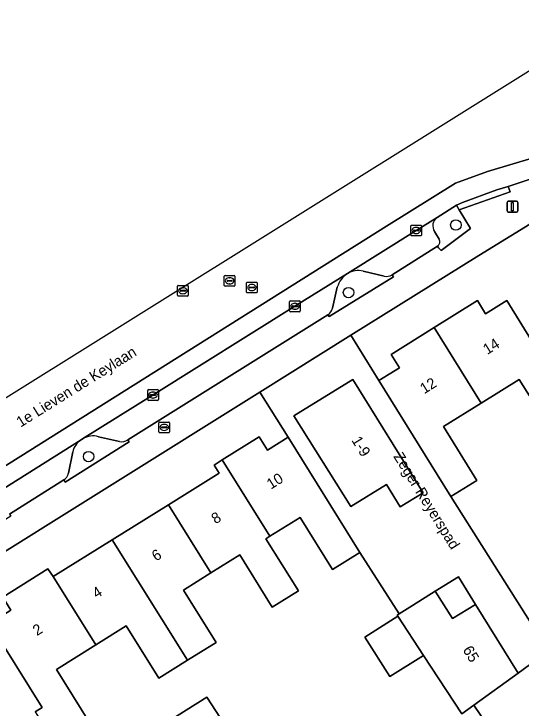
# Model space of a CAD drawing. Extents: x 159664 to 160323, y 385312 to 386115.
# Drawn here: x 159946.7 to 159994, y 386033.6 to 386098.4 of the extents above; entities that cross this region are included whole.
import ezdxf

# ---------------------------------------------------------------- set-up
doc = ezdxf.new("R2010")
doc.units = 0
for name, color, linetype in [('IMGEO_Boom', 7, 'Continuous'), ('IMGEO_Brandkraan', 7, 'Continuous'), ('IMGEO_Erf', 7, 'Continuous'), ('IMGEO_Groenvoorziening', 7, 'Continuous'), ('IMGEO_Kolk', 7, 'Continuous'), ('IMGEO_Lichtmast', 7, 'Continuous'), ('IMGEO_Muur', 7, 'Continuous'), ('IMGEO_Openbare_ruimte_label', 7, 'Continuous'), ('IMGEO_Pand', 7, 'Continuous'), ('IMGEO_Pand_nummerreeks', 7, 'Continuous'), ('IMGEO_Parkeervlak_open', 7, 'Continuous'), ('IMGEO_Rijbaan_lokaal_gesloten', 7, 'Continuous'), ('IMGEO_Rijbaan_regionaal_gesloten', 7, 'Continuous'), ('IMGEO_Rioolput', 7, 'Continuous'), ('IMGEO_Voetpad_open', 7, 'Continuous')]:
    doc.layers.add(name, color=color, linetype=linetype)

msp = doc.modelspace()

# ---------------------------------------------------------------- linework, layer by layer
at = {"layer": 'IMGEO_Boom'}
for centre in [(159987.923, 386078.688), (159977.901, 386072.383), (159953.629, 386057.082)]:
    msp.add_circle(centre, 0.489, dxfattribs=at)
at = {"layer": 'IMGEO_Brandkraan'}
for p, q in [((159960.187, 386059.38), (159960.187, 386060.232)), ((159960.262, 386060.306), (159961.114, 386060.306)), ((159960.446, 386059.8), (159960.446, 386059.812)), ((159960.489, 386059.849), (159960.887, 386059.849)), ((159960.675, 386060.086), (159960.7, 386060.086)), ((159960.93, 386059.812), (159960.93, 386059.8)), ((159961.188, 386060.232), (159961.188, 386059.38)), ((159961.114, 386059.306), (159960.262, 386059.306)), ((159960.884, 386059.763), (159960.486, 386059.763)), ((159960.698, 386059.526), (159960.673, 386059.526))]:
    msp.add_line(p, q, dxfattribs=at)
for points in [[(159960.187, 386059.38), (159960.187, 386060.232)], [(159960.262, 386060.306), (159961.114, 386060.306)], [(159961.188, 386060.232), (159961.188, 386059.38)], [(159961.114, 386059.306), (159960.262, 386059.306)]]:
    msp.add_lwpolyline(points, dxfattribs=at)
for centre, radius, start, end in [((159960.264, 386060.23), 0.0765, 91.55205, 178.44795), ((159960.264, 386060.23), 0.0765, 91.55205, 178.44795), ((159960.486, 386059.809), 0.0403, 85.87752, 175.75265), ((159960.483, 386059.799), 0.0366, 178.93798, 274.71019), ((159960.887, 386059.806), 0.043, 264.86636, 352.45326), ((159960.891, 386059.811), 0.0386, 1.73085, 96.63898), ((159961.112, 386060.23), 0.0765, 1.55205, 88.44795), ((159961.112, 386060.23), 0.0765, 1.55205, 88.44795), ((159960.264, 386059.382), 0.0765, 181.55205, 268.44795), ((159960.264, 386059.382), 0.0765, 181.55205, 268.44795), ((159961.112, 386059.382), 0.0765, 271.55205, 358.44795), ((159961.112, 386059.382), 0.0765, 271.55205, 358.44795)]:
    msp.add_arc(centre, radius, start, end, dxfattribs=at)
for centre, major_axis, ratio, start_param, end_param in [((159960.674, 386059.806), (-0.387, 0.002), 0.722429, 4.712389, 7.853982), ((159960.699, 386059.806), (-0.39, 0.002), 0.717154, 1.570796, 4.712389)]:
    msp.add_ellipse(centre, major_axis=major_axis, ratio=ratio, start_param=start_param, end_param=end_param, dxfattribs=at)
at = {"layer": 'IMGEO_Erf'}
for points in [[(160009.767, 386087.924), (159990.068, 386075.84), (159978.127, 386068.403), (159980.729, 386064.18), (159982.654, 386065.374), (159981.881, 386066.612), (159985.906, 386069.124), (159989.928, 386071.634), (159990.696, 386070.404), (159992.679, 386071.631), (159998.951, 386061.51)], [(159997.029, 386059.214), (159993.845, 386064.265), (159990.297, 386062.06), (159986.782, 386059.877), (159989.875, 386054.839), (159987.446, 386053.348), (159996.585, 386038.952)], [(159948.638, 386033.259), (159949.303, 386033.675), (159944.387, 386041.507), (159946.379, 386042.753), (159945.611, 386043.982), (159949.828, 386046.619), (159950.314, 386045.885), (159955.838, 386049.329), (159961.076, 386052.596), (159965.813, 386055.55), (159965.348, 386056.297), (159966.1, 386056.766), (159969.562, 386058.925), (159970.33, 386057.695), (159972.264, 386058.902), (159969.62, 386063.101), (159927.976, 386037.096), (159946.972, 386006.7)], [(159988.475, 386033.081), (159984.894, 386038.54), (159981.743, 386036.558), (159979.424, 386040.246), (159982.503, 386042.183), (159982.429, 386042.296), (159982.613, 386042.411), (159978.954, 386048.12), (159976.416, 386046.548), (159973.376, 386051.412), (159970.553, 386049.647), (159970.193, 386049.422), (159973.221, 386044.549), (159970.783, 386043.034), (159967.747, 386047.911), (159965.056, 386046.233), (159962.484, 386044.629), (159965.53, 386039.744), (159962.868, 386038.088), (159960.179, 386036.416), (159957.144, 386041.295), (159954.297, 386039.517), (159950.63, 386037.227), (159953.666, 386032.36)], [(159959.973, 386031.691), (159964.677, 386034.646), (159970.992, 386024.935)]]:
    msp.add_lwpolyline(points, dxfattribs=at)
msp.add_lwpolyline([(159986, 386044.539), (159987.622, 386041.962), (159989.762, 386043.276), (159988.156, 386045.864)], close=True, dxfattribs=at)
at = {"layer": 'IMGEO_Groenvoorziening'}
for points in [[(159988.241, 386080.099), (159987.977, 386080.535), (159986.18, 386079.397)], [(159986.221, 386076.715), (159986.308, 386076.543), (159986.55, 386076.32), (159989.297, 386078.352), (159988.241, 386080.099)], [(159985.937, 386078.071), (159986.376, 386077.371)], [(159981.224, 386073.903), (159979.255, 386074.367)], [(159982.103, 386073.855), (159981.968, 386074.033)], [(159975.955, 386070.313), (159976.09, 386070.147), (159982.103, 386073.855)], [(159976.85, 386072.895), (159976.394, 386070.942)], [(159953.071, 386058.75), (159952.925, 386058.657)], [(159956.518, 386058.501), (159954.563, 386058.937)], [(159957.403, 386058.471), (159957.292, 386058.641)], [(159951.327, 386054.903), (159951.432, 386054.706), (159957.403, 386058.471)], [(159952.15, 386057.519), (159951.757, 386055.533)]]:
    msp.add_lwpolyline(points, dxfattribs=at)
for centre, radius, start, end in [((159986.715, 386078.614), 0.949, 124.33018, 214.90047), ((159985.895, 386077.138), 0.534, 307.56469, 25.8472), ((159979.079, 386072.232), 2.325, 123.4488, 163.43128), ((159978.751, 386072.591), 1.846, 74.14292, 121.0927), ((159981.422, 386074.966), 1.082, 259.47658, 300.34602), ((159975.51, 386071.091), 0.897, 299.76966, 350.4054), ((159954.036, 386057.068), 1.939, 124.94604, 166.54272), ((159954.041, 386057.057), 1.951, 74.47497, 119.81288), ((159956.753, 386059.41), 0.939, 255.49595, 305.0095), ((159950.755, 386055.755), 1.026, 303.86911, 347.50071)]:
    msp.add_arc(centre, radius, start, end, dxfattribs=at)
at = {"layer": 'IMGEO_Kolk'}
for p, q in [((159983.717, 386077.751), (159983.717, 386078.603)), ((159983.792, 386078.677), (159984.644, 386078.677)), ((159984.718, 386078.603), (159984.718, 386077.751)), ((159983.976, 386078.171), (159983.976, 386078.183)), ((159984.414, 386078.134), (159984.016, 386078.134)), ((159984.019, 386078.22), (159984.417, 386078.22)), ((159984.205, 386078.457), (159984.23, 386078.457)), ((159984.46, 386078.183), (159984.46, 386078.171)), ((159984.644, 386077.677), (159983.792, 386077.677)), ((159984.228, 386077.897), (159984.203, 386077.897)), ((159972.393, 386070.675), (159972.393, 386071.527)), ((159972.468, 386071.601), (159973.32, 386071.601)), ((159973.394, 386071.527), (159973.394, 386070.675)), ((159972.652, 386071.095), (159972.652, 386071.107)), ((159973.09, 386071.058), (159972.692, 386071.058)), ((159972.695, 386071.144), (159973.093, 386071.144)), ((159972.904, 386070.821), (159972.879, 386070.821)), ((159972.881, 386071.381), (159972.906, 386071.381)), ((159973.136, 386071.107), (159973.136, 386071.095)), ((159973.32, 386070.601), (159972.468, 386070.601)), ((159959.147, 386062.401), (159959.147, 386063.253)), ((159959.222, 386063.327), (159960.074, 386063.327)), ((159959.635, 386063.107), (159959.66, 386063.107)), ((159960.148, 386063.253), (159960.148, 386062.401)), ((159959.406, 386062.821), (159959.406, 386062.833)), ((159959.844, 386062.784), (159959.446, 386062.784)), ((159959.449, 386062.87), (159959.847, 386062.87)), ((159959.658, 386062.547), (159959.633, 386062.547)), ((159959.89, 386062.833), (159959.89, 386062.821)), ((159960.074, 386062.327), (159959.222, 386062.327))]:
    msp.add_line(p, q, dxfattribs=at)
for points in [[(159983.717, 386077.751), (159983.717, 386078.603)], [(159983.792, 386078.677), (159984.644, 386078.677)], [(159984.718, 386078.603), (159984.718, 386077.751)], [(159984.644, 386077.677), (159983.792, 386077.677)], [(159972.393, 386070.675), (159972.393, 386071.527)], [(159972.468, 386071.601), (159973.32, 386071.601)], [(159973.394, 386071.527), (159973.394, 386070.675)], [(159973.32, 386070.601), (159972.468, 386070.601)], [(159959.147, 386062.401), (159959.147, 386063.253)], [(159959.222, 386063.327), (159960.074, 386063.327)], [(159960.148, 386063.253), (159960.148, 386062.401)], [(159960.074, 386062.327), (159959.222, 386062.327)]]:
    msp.add_lwpolyline(points, dxfattribs=at)
for centre, radius, start, end in [((159983.794, 386078.601), 0.0765, 91.55205, 178.44795), ((159983.794, 386078.601), 0.0765, 91.55205, 178.44795), ((159984.642, 386078.601), 0.0765, 1.55205, 88.44795), ((159984.642, 386078.601), 0.0765, 1.55205, 88.44795), ((159984.016, 386078.18), 0.0403, 85.87752, 175.75265), ((159984.013, 386078.17), 0.0366, 178.93798, 274.71019), ((159984.417, 386078.177), 0.043, 264.86636, 352.45326), ((159984.421, 386078.182), 0.0386, 1.73085, 96.63898), ((159983.794, 386077.753), 0.0765, 181.55205, 268.44795), ((159983.794, 386077.753), 0.0765, 181.55205, 268.44795), ((159984.642, 386077.753), 0.0765, 271.55205, 358.44795), ((159984.642, 386077.753), 0.0765, 271.55205, 358.44795), ((159972.47, 386071.525), 0.0765, 91.55205, 178.44795), ((159972.47, 386071.525), 0.0765, 91.55205, 178.44795), ((159973.318, 386071.525), 0.0765, 1.55205, 88.44795), ((159973.318, 386071.525), 0.0765, 1.55205, 88.44795), ((159972.692, 386071.104), 0.0403, 85.87752, 175.75265), ((159972.689, 386071.094), 0.0366, 178.93798, 274.71019), ((159973.093, 386071.101), 0.043, 264.86636, 352.45326), ((159973.097, 386071.106), 0.0386, 1.73085, 96.63898), ((159972.47, 386070.677), 0.0765, 181.55205, 268.44795), ((159972.47, 386070.677), 0.0765, 181.55205, 268.44795), ((159973.318, 386070.677), 0.0765, 271.55205, 358.44795), ((159973.318, 386070.677), 0.0765, 271.55205, 358.44795), ((159959.224, 386063.251), 0.0765, 91.55205, 178.44795), ((159959.224, 386063.251), 0.0765, 91.55205, 178.44795), ((159960.072, 386063.251), 0.0765, 1.55205, 88.44795), ((159960.072, 386063.251), 0.0765, 1.55205, 88.44795), ((159959.224, 386062.403), 0.0765, 181.55205, 268.44795), ((159959.224, 386062.403), 0.0765, 181.55205, 268.44795), ((159959.446, 386062.83), 0.0403, 85.87752, 175.75265), ((159959.443, 386062.82), 0.0366, 178.93798, 274.71019), ((159959.847, 386062.827), 0.043, 264.86636, 352.45326), ((159959.851, 386062.832), 0.0386, 1.73085, 96.63898), ((159960.072, 386062.403), 0.0765, 271.55205, 358.44795), ((159960.072, 386062.403), 0.0765, 271.55205, 358.44795)]:
    msp.add_arc(centre, radius, start, end, dxfattribs=at)
for centre, major_axis, ratio, start_param, end_param in [((159984.204, 386078.177), (-0.387, 0.002), 0.722429, 4.712389, 7.853982), ((159984.229, 386078.177), (-0.39, 0.002), 0.717154, 1.570796, 4.712389), ((159972.88, 386071.101), (-0.387, 0.002), 0.722429, 4.712389, 7.853982), ((159972.905, 386071.101), (-0.39, 0.002), 0.717154, 1.570796, 4.712389), ((159959.634, 386062.827), (-0.387, 0.002), 0.722429, 4.712389, 7.853982), ((159959.659, 386062.827), (-0.39, 0.002), 0.717154, 1.570796, 4.712389)]:
    msp.add_ellipse(centre, major_axis=major_axis, ratio=ratio, start_param=start_param, end_param=end_param, dxfattribs=at)
at = {"layer": 'IMGEO_Lichtmast'}
for p, q in [((159992.705, 386079.996), (159992.705, 386080.796)), ((159992.705, 386080.796), (159992.705, 386079.996)), ((159992.805, 386080.896), (159993.595, 386080.896)), ((159993.595, 386080.896), (159992.805, 386080.896)), ((159993.695, 386080.796), (159993.695, 386079.996)), ((159993.695, 386079.996), (159993.695, 386080.796)), ((159993.595, 386079.896), (159992.805, 386079.896)), ((159992.805, 386079.896), (159993.595, 386079.896))]:
    msp.add_line(p, q, dxfattribs=at)
msp.add_lwpolyline([(159993.125, 386080.771), (159993.275, 386080.771), (159993.275, 386080.021), (159993.125, 386080.021), (159993.125, 386080.771)], dxfattribs=at)
for centre, start, end in [((159992.805, 386080.796), 90, 180), ((159992.805, 386080.796), 90, 180), ((159993.595, 386080.796), 0, 90), ((159993.595, 386080.796), 360, 90), ((159992.805, 386079.996), 180, 270), ((159992.805, 386079.996), 180, 270), ((159993.595, 386079.996), 270, 0), ((159993.595, 386079.996), 270, 0)]:
    msp.add_arc(centre, 0.1, start, end, dxfattribs=at)
at = {"layer": 'IMGEO_Muur'}
msp.add_lwpolyline([(159996.585, 386038.952), (159987.446, 386053.348)], dxfattribs=at)
at = {"layer": 'IMGEO_Pand'}
for points in [[(159999.44, 386060.734), (159998.951, 386061.51), (159992.679, 386071.631), (159990.696, 386070.404), (159989.928, 386071.634), (159985.906, 386069.124), (159990.297, 386062.06), (159993.845, 386064.265), (159997.029, 386059.214)], [(159990.297, 386062.06), (159985.906, 386069.124), (159981.881, 386066.612), (159982.654, 386065.374), (159980.729, 386064.18), (159986.188, 386055.396), (159987.446, 386053.348), (159989.875, 386054.839), (159986.782, 386059.877)], [(159972.785, 386060.871), (159978.117, 386052.424), (159981.444, 386054.467), (159982.734, 386052.384), (159984.859, 386053.7), (159978.303, 386064.284)], [(159972.264, 386058.902), (159970.33, 386057.695), (159969.562, 386058.925), (159966.1, 386056.766), (159970.553, 386049.647), (159973.376, 386051.412), (159976.416, 386046.548), (159978.954, 386048.12)], [(159970.553, 386049.647), (159966.1, 386056.766), (159965.348, 386056.297), (159965.813, 386055.55), (159961.076, 386052.596), (159965.056, 386046.233), (159967.747, 386047.911), (159970.783, 386043.034), (159973.221, 386044.549), (159970.193, 386049.422)], [(159965.056, 386046.233), (159961.076, 386052.596), (159955.838, 386049.329), (159962.868, 386038.088), (159965.53, 386039.744), (159962.484, 386044.629)], [(159962.868, 386038.088), (159955.838, 386049.329), (159950.314, 386045.885), (159954.297, 386039.517), (159957.144, 386041.295), (159960.179, 386036.416)], [(159951.127, 386030.771), (159953.666, 386032.36), (159950.63, 386037.227), (159954.297, 386039.517), (159950.314, 386045.885), (159949.828, 386046.619), (159945.611, 386043.982), (159946.379, 386042.753), (159944.387, 386041.507), (159949.303, 386033.675), (159948.638, 386033.259), (159950.002, 386031.077), (159950.214, 386030.738), (159950.886, 386031.154)], [(159989.762, 386043.276), (159987.622, 386041.962), (159986, 386044.539), (159983.858, 386043.194), (159982.613, 386042.411), (159982.429, 386042.296), (159982.503, 386042.183), (159984.894, 386038.54), (159988.475, 386033.081), (159989.606, 386033.897), (159993.737, 386036.877)], [(159982.503, 386042.183), (159979.424, 386040.246), (159981.743, 386036.558), (159984.894, 386038.54)]]:
    msp.add_lwpolyline(points, close=True, dxfattribs=at)
at = {"layer": 'IMGEO_Parkeervlak_open'}
for points in [[(159986.18, 386079.397), (159984.218, 386078.179), (159977.797, 386074.172)], [(159986.376, 386077.371), (159985.937, 386078.071)], [(159981.968, 386074.033), (159986.221, 386076.715)], [(159977.797, 386074.172), (159972.893, 386071.102), (159959.647, 386062.828), (159953.071, 386058.75)], [(159979.255, 386074.367), (159981.224, 386073.903)], [(159976.394, 386070.942), (159976.85, 386072.895)], [(159957.292, 386058.641), (159975.955, 386070.313)], [(159952.925, 386058.657), (159945.382, 386053.877), (159942.127, 386051.854)], [(159954.563, 386058.937), (159956.518, 386058.501)], [(159951.757, 386055.533), (159952.15, 386057.519)], [(159946.242, 386051.71), (159951.327, 386054.903)]]:
    msp.add_lwpolyline(points, dxfattribs=at)
for centre, radius, start, end in [((159986.715, 386078.614), 0.949, 124.33018, 214.90047), ((159985.895, 386077.138), 0.534, 307.56469, 25.8472), ((159979.079, 386072.232), 2.325, 123.4488, 163.43128), ((159978.751, 386072.591), 1.846, 74.14292, 121.0927), ((159981.422, 386074.966), 1.082, 259.47658, 300.34602), ((159975.51, 386071.091), 0.897, 299.76966, 350.4054), ((159954.036, 386057.068), 1.939, 124.94604, 166.54272), ((159954.041, 386057.057), 1.951, 74.47497, 119.81288), ((159956.753, 386059.41), 0.939, 255.49595, 305.0095), ((159950.755, 386055.755), 1.026, 303.86911, 347.50071)]:
    msp.add_arc(centre, radius, start, end, dxfattribs=at)
at = {"layer": 'IMGEO_Rijbaan_lokaal_gesloten'}
for points in [[(160008.786, 386093.077), (160007.166, 386092.058), (159999.814, 386087.209), (159995.344, 386085.012), (159990.873, 386083.678), (159987.892, 386082.579), (159981.46, 386078.576), (159943.167, 386054.531), (159923.551, 386042.348), (159909.316, 386033.52), (159842.245, 385991.632)], [(159909.87, 386031.631), (159914.617, 386034.599), (159915.499, 386035.169), (159924.208, 386040.64), (159924.501, 386040.821), (159925.106, 386041.195), (159929.282, 386043.804), (159941.083, 386051.196), (159942.127, 386051.854), (159945.382, 386053.877), (159952.925, 386058.657), (159953.071, 386058.75), (159959.647, 386062.828), (159972.893, 386071.102), (159977.797, 386074.172), (159984.218, 386078.179), (159986.18, 386079.397), (159987.977, 386080.535), (159988.55, 386080.783), (159991.757, 386081.973), (159992.284, 386082.127), (159992.816, 386082.264), (159997.746, 386083.92)]]:
    msp.add_lwpolyline(points, dxfattribs=at)
at = {"layer": 'IMGEO_Rijbaan_regionaal_gesloten'}
for points in [[(160003.316, 386098.383), (159730.336, 385928.01)], [(159842.245, 385991.632), (159909.316, 386033.52), (159923.551, 386042.348), (159943.167, 386054.531), (159981.46, 386078.576), (159987.892, 386082.579), (159990.873, 386083.678), (159995.344, 386085.012), (159999.814, 386087.209), (160007.166, 386092.058), (160008.786, 386093.077), (160012.222, 386095.175)]]:
    msp.add_lwpolyline(points, dxfattribs=at)
at = {"layer": 'IMGEO_Rioolput'}
for p, q in [((159966.296, 386073.056), (159966.296, 386073.908)), ((159966.371, 386073.982), (159967.223, 386073.982)), ((159966.555, 386073.476), (159966.555, 386073.488)), ((159966.993, 386073.439), (159966.595, 386073.439)), ((159966.598, 386073.525), (159966.996, 386073.525)), ((159966.784, 386073.762), (159966.809, 386073.762)), ((159967.039, 386073.488), (159967.039, 386073.476)), ((159967.297, 386073.908), (159967.297, 386073.056)), ((159961.934, 386072.126), (159961.934, 386072.978)), ((159962.009, 386073.052), (159962.861, 386073.052)), ((159962.422, 386072.832), (159962.447, 386072.832)), ((159962.935, 386072.978), (159962.935, 386072.126)), ((159967.223, 386072.982), (159966.371, 386072.982)), ((159966.807, 386073.202), (159966.782, 386073.202)), ((159968.372, 386072.429), (159968.372, 386073.281)), ((159968.447, 386073.355), (159969.299, 386073.355)), ((159968.631, 386072.849), (159968.631, 386072.861)), ((159969.069, 386072.812), (159968.671, 386072.812)), ((159968.674, 386072.898), (159969.072, 386072.898)), ((159968.86, 386073.135), (159968.885, 386073.135)), ((159969.115, 386072.861), (159969.115, 386072.849)), ((159969.373, 386073.281), (159969.373, 386072.429)), ((159962.193, 386072.546), (159962.193, 386072.558)), ((159962.631, 386072.509), (159962.233, 386072.509)), ((159962.236, 386072.595), (159962.634, 386072.595)), ((159962.445, 386072.272), (159962.42, 386072.272)), ((159962.677, 386072.558), (159962.677, 386072.546)), ((159969.299, 386072.355), (159968.447, 386072.355)), ((159968.883, 386072.575), (159968.858, 386072.575)), ((159962.861, 386072.052), (159962.009, 386072.052))]:
    msp.add_line(p, q, dxfattribs=at)
for points in [[(159966.296, 386073.056), (159966.296, 386073.908)], [(159966.371, 386073.982), (159967.223, 386073.982)], [(159967.297, 386073.908), (159967.297, 386073.056)], [(159961.934, 386072.126), (159961.934, 386072.978)], [(159962.009, 386073.052), (159962.861, 386073.052)], [(159962.935, 386072.978), (159962.935, 386072.126)], [(159967.223, 386072.982), (159966.371, 386072.982)], [(159968.372, 386072.429), (159968.372, 386073.281)], [(159968.447, 386073.355), (159969.299, 386073.355)], [(159969.373, 386073.281), (159969.373, 386072.429)], [(159969.299, 386072.355), (159968.447, 386072.355)], [(159962.861, 386072.052), (159962.009, 386072.052)]]:
    msp.add_lwpolyline(points, dxfattribs=at)
for centre, radius, start, end in [((159966.373, 386073.906), 0.0765, 91.55205, 178.44795), ((159966.373, 386073.906), 0.0765, 91.55205, 178.44795), ((159966.595, 386073.485), 0.0403, 85.87752, 175.75265), ((159966.592, 386073.475), 0.0366, 178.93798, 274.71019), ((159966.996, 386073.482), 0.043, 264.86636, 352.45326), ((159967, 386073.487), 0.0386, 1.73085, 96.63898), ((159967.221, 386073.906), 0.0765, 1.55205, 88.44795), ((159967.221, 386073.906), 0.0765, 1.55205, 88.44795), ((159962.011, 386072.976), 0.0765, 91.55205, 178.44795), ((159962.011, 386072.976), 0.0765, 91.55205, 178.44795), ((159962.859, 386072.976), 0.0765, 1.55205, 88.44795), ((159962.859, 386072.976), 0.0765, 1.55205, 88.44795), ((159966.373, 386073.058), 0.0765, 181.55205, 268.44795), ((159966.373, 386073.058), 0.0765, 181.55205, 268.44795), ((159967.221, 386073.058), 0.0765, 271.55205, 358.44795), ((159967.221, 386073.058), 0.0765, 271.55205, 358.44795), ((159968.449, 386073.279), 0.0765, 91.55205, 178.44795), ((159968.449, 386073.279), 0.0765, 91.55205, 178.44795), ((159968.671, 386072.858), 0.0403, 85.87752, 175.75265), ((159968.668, 386072.848), 0.0366, 178.93798, 274.71019), ((159969.072, 386072.855), 0.043, 264.86636, 352.45326), ((159969.076, 386072.86), 0.0386, 1.73085, 96.63898), ((159969.297, 386073.279), 0.0765, 1.55205, 88.44795), ((159969.297, 386073.279), 0.0765, 1.55205, 88.44795), ((159962.011, 386072.128), 0.0765, 181.55205, 268.44795), ((159962.011, 386072.128), 0.0765, 181.55205, 268.44795), ((159962.233, 386072.555), 0.0403, 85.87752, 175.75265), ((159962.23, 386072.545), 0.0366, 178.93798, 274.71019), ((159962.634, 386072.552), 0.043, 264.86636, 352.45326), ((159962.638, 386072.557), 0.0386, 1.73085, 96.63898), ((159962.859, 386072.128), 0.0765, 271.55205, 358.44795), ((159962.859, 386072.128), 0.0765, 271.55205, 358.44795), ((159968.449, 386072.431), 0.0765, 181.55205, 268.44795), ((159968.449, 386072.431), 0.0765, 181.55205, 268.44795), ((159969.297, 386072.431), 0.0765, 271.55205, 358.44795), ((159969.297, 386072.431), 0.0765, 271.55205, 358.44795)]:
    msp.add_arc(centre, radius, start, end, dxfattribs=at)
for centre, major_axis, ratio, start_param, end_param in [((159966.783, 386073.482), (-0.387, 0.002), 0.722429, 4.712389, 7.853982), ((159966.808, 386073.482), (-0.39, 0.002), 0.717154, 1.570796, 4.712389), ((159962.421, 386072.552), (-0.387, 0.002), 0.722429, 4.712389, 7.853982), ((159962.446, 386072.552), (-0.39, 0.002), 0.717154, 1.570796, 4.712389), ((159968.859, 386072.855), (-0.387, 0.002), 0.722429, 4.712389, 7.853982), ((159968.884, 386072.855), (-0.39, 0.002), 0.717154, 1.570796, 4.712389)]:
    msp.add_ellipse(centre, major_axis=major_axis, ratio=ratio, start_param=start_param, end_param=end_param, dxfattribs=at)
at = {"layer": 'IMGEO_Voetpad_open'}
for points in [[(159969.62, 386063.101), (159978.127, 386068.403), (159990.068, 386075.84), (160009.767, 386087.924)], [(159997.746, 386083.92), (159992.816, 386082.264), (159992.984, 386081.794), (159988.241, 386080.099), (159989.297, 386078.352), (159986.55, 386076.32), (159986.308, 386076.543), (159986.221, 386076.715), (159981.968, 386074.033), (159982.103, 386073.855), (159976.09, 386070.147), (159975.955, 386070.313), (159957.292, 386058.641), (159957.403, 386058.471), (159951.432, 386054.706), (159951.327, 386054.903), (159946.242, 386051.71), (159946.36, 386051.53), (159939.564, 386047.253), (159939.467, 386047.441), (159929.247, 386041.079)], [(159925.106, 386041.195), (159924.501, 386040.821), (159924.208, 386040.64), (159924.473, 386040.217), (159924.811, 386035.12), (159927.976, 386037.096), (159969.62, 386063.101)], [(160003.096, 386030.288), (160000.172, 386034.211), (160000, 386034.437), (159996.585, 386038.952), (159993.737, 386036.877), (159989.606, 386033.897), (159990.855, 386032.064), (160000, 386018.644), (160012.705, 386000), (160014.692, 385997.067), (160015.814, 385995.41), (160049.629, 385945.494), (160050.759, 385943.825), (160071.141, 385913.737), (160067.916, 385911.581), (160069.413, 385909.399), (160091.367, 385923.112)], [(159970.992, 386024.935), (159964.677, 386034.646), (159959.973, 386031.691)], [(159990.855, 386032.064), (159989.606, 386033.897), (159988.475, 386033.081)]]:
    msp.add_lwpolyline(points, dxfattribs=at)
for points in [[(159987.977, 386080.535), (159988.241, 386080.099), (159992.984, 386081.794), (159992.816, 386082.264), (159992.284, 386082.127), (159991.757, 386081.973), (159988.55, 386080.783)], [(159980.729, 386064.18), (159978.127, 386068.403), (159969.62, 386063.101), (159972.264, 386058.902), (159978.954, 386048.12), (159982.613, 386042.411), (159983.858, 386043.194), (159986, 386044.539), (159988.156, 386045.864), (159989.762, 386043.276), (159993.737, 386036.877), (159996.585, 386038.952), (159987.446, 386053.348), (159986.188, 386055.396)], [(159972.785, 386060.871), (159978.303, 386064.284), (159984.859, 386053.7), (159982.734, 386052.384), (159981.444, 386054.467), (159978.117, 386052.424)]]:
    msp.add_lwpolyline(points, close=True, dxfattribs=at)

# ---------------------------------------------------------------- texts
at = {"layer": 'IMGEO_Openbare_ruimte_label'}
for s, rotation, p in [('1e Lieven de Keylaan', 31.87782, (159947.28, 386059.78)), ('Zeger Reyerspad', 301.79891, (159982.059, 386057.097))]:
    msp.add_text(s, height=1, rotation=rotation, dxfattribs=at).set_placement(p)
at = {"layer": 'IMGEO_Pand_nummerreeks'}
for s, rotation, p in [('14', 31.94401, (159990.845, 386066.556)), ('12', 31.94401, (159984.964, 386062.89)), ('1-9', 301.77513, (159978.143, 386058.606)), ('10', 32.02169, (159970.651, 386053.988)), ('8', 32.02169, (159965.484, 386050.756)), ('6', 32.02169, (159959.925, 386047.279)), ('4', 32.02169, (159954.368, 386043.804)), ('2', 32.02169, (159948.809, 386040.328)), ('65', 301.85051, (159988.528, 386039.048))]:
    msp.add_text(s, height=1, rotation=rotation, dxfattribs=at).set_placement(p)

doc.saveas('drawing.dxf')
